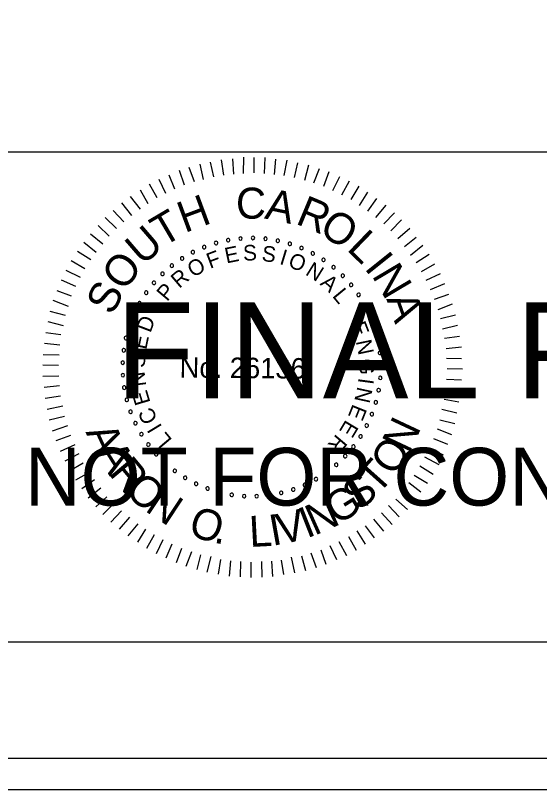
# Model space of a CAD drawing. Extents: x 967 to 1623, y 964 to 7064.
# Drawn here: x 1170.56 to 1189.3, y 4323.72 to 4351.36 of the extents above; entities that cross this region are included whole.
import ezdxf

# ---------------------------------------------------------------- set-up
doc = ezdxf.new("R2010")
doc.units = 0
for name, color, linetype in [('RD_SHT_Bndy', 7, 'Continuous'), ('RD_SHT_IplotShp', 7, 'Continuous'), ('RD_SHT_Misc1', 7, 'Continuous'), ('RD_SHT_Misc2', 7, 'Continuous'), ('RD_Sketch1', 7, 'Continuous')]:
    doc.layers.add(name, color=color, linetype=linetype)

msp = doc.modelspace()

# ---------------------------------------------------------------- linework, layer by layer
at = {"layer": 'RD_SHT_Bndy'}
for p, q in [((996.114, 4346.486), (1323.886, 4346.486)), ((1323.886, 4328.983), (996.114, 4328.983))]:
    msp.add_line(p, q, dxfattribs=at)
at = {"layer": 'RD_SHT_IplotShp'}
for points in [[(967.409, 4323.72), (1326.285, 4323.72), (1326.285, 4543.72), (967.409, 4543.72)], [(988.525, 4324.84), (1326.285, 4324.84), (1326.285, 4542.6), (988.525, 4542.6)]]:
    msp.add_lwpolyline(points, close=True, dxfattribs=at)
at = {"layer": 'RD_SHT_Misc1'}
for p, q in [((1177.657, 4345.597), (1177.53, 4346.128)), ((1178.01, 4345.663), (1177.93, 4346.209)), ((1178.364, 4345.699), (1178.33, 4346.244)), ((1178.717, 4345.719), (1178.722, 4346.295)), ((1179.093, 4345.739), (1179.098, 4346.292)), ((1179.469, 4345.713), (1179.489, 4346.288)), ((1179.829, 4345.687), (1179.872, 4346.231)), ((1180.174, 4345.646), (1180.271, 4346.19)), ((1180.535, 4345.573), (1180.662, 4346.102)), ((1176.61, 4345.306), (1176.423, 4345.83)), ((1176.964, 4345.419), (1176.769, 4345.935)), ((1177.287, 4345.508), (1177.169, 4346.054)), ((1180.902, 4345.478), (1181.045, 4346.022)), ((1181.231, 4345.384), (1181.428, 4345.896)), ((1176.264, 4345.156), (1176.053, 4345.657)), ((1181.584, 4345.265), (1181.78, 4345.786)), ((1181.905, 4345.109), (1182.154, 4345.606)), ((1175.624, 4344.846), (1175.352, 4345.332)), ((1175.933, 4345.005), (1175.699, 4345.506)), ((1182.226, 4344.953), (1182.506, 4345.45)), ((1182.562, 4344.789), (1182.85, 4345.27)), ((1175.308, 4344.634), (1175.036, 4345.12)), ((1182.86, 4344.572), (1183.163, 4345.053)), ((1175.03, 4344.445), (1174.681, 4344.9)), ((1183.158, 4344.378), (1183.484, 4344.828)), ((1174.729, 4344.217), (1174.372, 4344.665)), ((1183.447, 4344.145), (1183.811, 4344.587)), ((1174.172, 4343.753), (1173.776, 4344.148)), ((1174.435, 4343.997), (1174.062, 4344.399)), ((1183.729, 4343.92), (1184.116, 4344.316)), ((1183.98, 4343.672), (1184.368, 4344.061)), ((1173.909, 4343.479), (1173.52, 4343.858)), ((1184.232, 4343.394), (1184.657, 4343.767)), ((1173.684, 4343.197), (1173.242, 4343.546)), ((1184.475, 4343.108), (1184.892, 4343.45)), ((1173.451, 4342.9), (1173.009, 4343.256)), ((1184.687, 4342.807), (1185.128, 4343.156)), ((1173.257, 4342.64), (1172.776, 4342.936)), ((1184.885, 4342.544), (1185.355, 4342.832)), ((1173.039, 4342.312), (1172.559, 4342.6)), ((1185.081, 4342.213), (1185.56, 4342.493)), ((1172.883, 4342.006), (1172.379, 4342.256)), ((1185.24, 4341.904), (1185.756, 4342.145)), ((1172.727, 4341.677), (1172.215, 4341.904)), ((1185.399, 4341.573), (1185.907, 4341.791)), ((1172.571, 4341.333), (1172.051, 4341.53)), ((1185.549, 4341.226), (1186.057, 4341.414)), ((1172.461, 4340.974), (1171.91, 4341.178)), ((1185.669, 4340.865), (1186.185, 4341.06)), ((1172.351, 4340.652), (1171.807, 4340.787)), ((1185.759, 4340.541), (1186.297, 4340.667)), ((1172.286, 4340.276), (1171.727, 4340.419)), ((1185.832, 4340.165), (1186.371, 4340.298)), ((1172.191, 4339.955), (1171.647, 4340.029)), ((1185.906, 4339.842), (1186.436, 4339.906)), ((1172.15, 4339.587), (1171.598, 4339.653)), ((1185.964, 4339.473), (1186.51, 4339.53)), ((1172.124, 4339.234), (1171.548, 4339.239)), ((1185.977, 4339.12), (1186.514, 4339.115)), ((1172.105, 4338.866), (1171.545, 4338.871)), ((1185.997, 4338.751), (1186.542, 4338.747)), ((1172.118, 4338.482), (1171.542, 4338.471)), ((1185.971, 4338.368), (1186.508, 4338.348)), ((1172.138, 4338.136), (1171.585, 4338.072)), ((1185.952, 4338.022), (1186.497, 4337.949)), ((1172.173, 4337.768), (1171.627, 4337.688)), ((1185.888, 4337.655), (1186.417, 4337.566)), ((1172.262, 4337.414), (1171.701, 4337.296)), ((1185.808, 4337.302), (1186.345, 4337.175)), ((1172.321, 4337.037), (1171.774, 4336.911)), ((1172.425, 4336.707), (1171.871, 4336.519)), ((1185.729, 4336.926), (1186.265, 4336.792)), ((1185.634, 4336.597), (1186.146, 4336.401)), ((1172.53, 4336.36), (1172.007, 4336.173)), ((1185.508, 4336.253), (1186.013, 4336.057)), ((1172.681, 4336.029), (1172.165, 4335.788)), ((1185.352, 4335.924), (1185.857, 4335.675)), ((1172.831, 4335.705), (1172.323, 4335.441)), ((1185.188, 4335.603), (1185.7, 4335.33)), ((1172.982, 4335.374), (1172.497, 4335.094)), ((1173.194, 4335.042), (1172.709, 4334.762)), ((1185.024, 4335.274), (1185.498, 4334.987)), ((1173.384, 4334.78), (1172.936, 4334.453)), ((1184.822, 4334.946), (1185.288, 4334.658)), ((1173.612, 4334.478), (1173.164, 4334.129)), ((1184.62, 4334.687), (1185.055, 4334.353)), ((1184.403, 4334.389), (1184.814, 4334.033)), ((1173.832, 4334.177), (1173.437, 4333.812)), ((1174.091, 4333.945), (1173.689, 4333.541)), ((1184.155, 4334.092), (1184.574, 4333.72)), ((1174.35, 4333.674), (1173.97, 4333.263)), ((1183.899, 4333.864), (1184.28, 4333.454)), ((1174.64, 4333.442), (1174.275, 4333.022)), ((1183.358, 4333.37), (1183.715, 4332.944)), ((1183.644, 4333.597), (1184.024, 4333.18)), ((1174.937, 4333.209), (1174.58, 4332.782)), ((1183.065, 4333.141), (1183.384, 4332.709)), ((1175.212, 4333.014), (1174.932, 4332.549)), ((1175.525, 4332.812), (1175.245, 4332.331)), ((1182.764, 4332.952), (1183.059, 4332.482)), ((1175.83, 4332.633), (1175.588, 4332.136)), ((1182.124, 4332.581), (1182.396, 4332.08)), ((1182.463, 4332.755), (1182.743, 4332.269)), ((1176.159, 4332.477), (1175.94, 4331.98)), ((1176.503, 4332.321), (1176.307, 4331.816)), ((1181.476, 4332.28), (1181.664, 4331.771)), ((1181.8, 4332.431), (1182.041, 4331.93)), ((1176.855, 4332.211), (1176.651, 4331.69)), ((1177.177, 4332.1), (1177.05, 4331.572)), ((1177.545, 4332.036), (1177.409, 4331.484)), ((1180.423, 4332.012), (1180.541, 4331.458)), ((1180.791, 4332.07), (1180.926, 4331.54)), ((1181.122, 4332.175), (1181.31, 4331.652)), ((1177.897, 4331.933), (1177.808, 4331.412)), ((1178.25, 4331.892), (1178.207, 4331.34)), ((1178.603, 4331.866), (1178.598, 4331.313)), ((1178.978, 4331.84), (1178.974, 4331.295)), ((1179.355, 4331.86), (1179.365, 4331.307)), ((1179.715, 4331.88), (1179.749, 4331.327)), ((1180.061, 4331.915), (1180.149, 4331.393))]:
    msp.add_line(p, q, dxfattribs=at)
for centre, start, end in [((1178.168, 4343.337), 10.6038, 190.6038), ((1178.168, 4343.337), 190.6038, 10.6038), ((1178.609, 4343.397), 5.0653, 185.0653), ((1178.609, 4343.397), 185.0653, 5.0653), ((1179.055, 4343.414), 359.5268, 179.5268), ((1179.055, 4343.414), 179.5268, 359.5268), ((1179.5, 4343.388), 353.9884, 173.9884), ((1179.5, 4343.388), 173.9884, 353.9884), ((1179.94, 4343.319), 168.4499, 348.4499), ((1179.94, 4343.319), 348.4499, 168.4499), ((1177.312, 4343.091), 21.6807, 201.6807), ((1177.312, 4343.091), 201.6807, 21.6807), ((1177.734, 4343.235), 16.1422, 196.1422), ((1177.734, 4343.235), 196.1422, 16.1422), ((1180.372, 4343.208), 162.9114, 342.9114), ((1180.372, 4343.208), 342.9114, 162.9114), ((1180.79, 4343.056), 157.373, 337.373), ((1180.79, 4343.056), 337.373, 157.373), ((1176.906, 4342.908), 27.2191, 207.2191), ((1176.906, 4342.908), 207.2191, 27.2191), ((1181.193, 4342.864), 151.8345, 331.8345), ((1181.193, 4342.864), 331.8345, 151.8345), ((1176.156, 4342.428), 38.2961, 218.2961), ((1176.52, 4342.686), 32.7576, 212.7576), ((1176.52, 4342.686), 212.7576, 32.7576), ((1181.574, 4342.634), 146.2961, 326.2961), ((1181.574, 4342.634), 326.2961, 146.2961), ((1176.156, 4342.428), 218.2961, 38.2961), ((1181.932, 4342.368), 140.7576, 320.7576), ((1181.932, 4342.368), 320.7576, 140.7576), ((1175.82, 4342.135), 43.8345, 223.8345), ((1175.82, 4342.135), 223.8345, 43.8345), ((1182.263, 4342.069), 135.2191, 315.2191), ((1182.263, 4342.069), 315.2191, 135.2191), ((1175.513, 4341.812), 49.373, 229.373), ((1175.513, 4341.812), 229.373, 49.373), ((1182.563, 4341.74), 129.6807, 309.6807), ((1182.563, 4341.74), 309.6807, 129.6807), ((1175.239, 4341.461), 54.9114, 234.9114), ((1175.239, 4341.461), 234.9114, 54.9114), ((1182.83, 4341.383), 124.1422, 304.1422), ((1182.83, 4341.383), 304.1422, 124.1422), ((1175, 4341.085), 60.4499, 240.4499), ((1175, 4341.085), 240.4499, 60.4499), ((1183.061, 4341.002), 118.6038, 298.6038), ((1183.061, 4341.002), 298.6038, 118.6038), ((1174.798, 4340.687), 65.9884, 245.9884), ((1174.798, 4340.687), 245.9884, 65.9884), ((1183.255, 4340.601), 113.0653, 293.0653), ((1183.255, 4340.601), 293.0653, 113.0653), ((1174.636, 4340.272), 71.5268, 251.5268), ((1174.636, 4340.272), 251.5268, 71.5268), ((1183.408, 4340.182), 107.5268, 287.5268), ((1183.408, 4340.182), 287.5268, 107.5268), ((1174.514, 4339.843), 77.0653, 257.0653), ((1174.514, 4339.843), 257.0653, 77.0653), ((1183.521, 4339.751), 101.9884, 281.9884), ((1183.521, 4339.751), 281.9884, 101.9884), ((1174.435, 4339.405), 82.6038, 262.6038), ((1174.435, 4339.405), 262.6038, 82.6038), ((1183.592, 4339.311), 96.4499, 276.4499), ((1183.592, 4339.311), 276.4499, 96.4499), ((1174.398, 4338.961), 88.1422, 268.1422), ((1174.398, 4338.961), 268.1422, 88.1422), ((1183.619, 4338.866), 90.9114, 270.9114), ((1183.619, 4338.866), 270.9114, 90.9114), ((1174.404, 4338.515), 93.6807, 273.6807), ((1174.404, 4338.515), 273.6807, 93.6807), ((1183.604, 4338.421), 85.373, 265.373), ((1183.604, 4338.421), 265.373, 85.373), ((1174.453, 4338.072), 99.2191, 279.2191), ((1174.453, 4338.072), 279.2191, 99.2191), ((1183.546, 4337.979), 79.8345, 259.8345), ((1183.546, 4337.979), 259.8345, 79.8345), ((1174.545, 4337.636), 104.7576, 284.7576), ((1174.545, 4337.636), 284.7576, 104.7576), ((1183.445, 4337.545), 74.2961, 254.2961), ((1183.445, 4337.545), 254.2961, 74.2961), ((1174.678, 4337.211), 110.2961, 290.2961), ((1174.678, 4337.211), 290.2961, 110.2961), ((1183.303, 4337.122), 68.7576, 248.7576), ((1183.303, 4337.122), 248.7576, 68.7576), ((1174.852, 4336.8), 115.8345, 295.8345), ((1174.852, 4336.8), 295.8345, 115.8345), ((1183.121, 4336.716), 63.2191, 243.2191), ((1183.121, 4336.716), 243.2191, 63.2191), ((1175.065, 4336.409), 121.373, 301.373), ((1175.065, 4336.409), 301.373, 121.373), ((1182.9, 4336.328), 57.6807, 237.6807), ((1182.9, 4336.328), 237.6807, 57.6807), ((1175.314, 4336.039), 126.9114, 306.9114), ((1175.314, 4336.039), 306.9114, 126.9114), ((1182.643, 4335.964), 52.1422, 232.1422), ((1182.643, 4335.964), 232.1422, 52.1422), ((1175.598, 4335.696), 132.4499, 312.4499), ((1175.598, 4335.696), 312.4499, 132.4499), ((1182.353, 4335.627), 46.6038, 226.6038), ((1182.353, 4335.627), 226.6038, 46.6038), ((1175.914, 4335.381), 137.9884, 317.9884), ((1175.914, 4335.381), 317.9884, 137.9884), ((1182.03, 4335.319), 41.0653, 221.0653), ((1182.03, 4335.319), 221.0653, 41.0653), ((1176.258, 4335.099), 143.5268, 323.5268), ((1176.258, 4335.099), 323.5268, 143.5268), ((1181.68, 4335.043), 35.5268, 215.5268), ((1181.68, 4335.043), 215.5268, 35.5268), ((1176.629, 4334.851), 149.0653, 329.0653), ((1176.629, 4334.851), 329.0653, 149.0653), ((1181.305, 4334.803), 29.9884, 209.9884), ((1181.305, 4334.803), 209.9884, 29.9884), ((1177.021, 4334.639), 154.6038, 334.6038), ((1177.021, 4334.639), 334.6038, 154.6038), ((1177.432, 4334.467), 160.1422, 340.1422), ((1177.432, 4334.467), 340.1422, 160.1422), ((1180.494, 4334.436), 18.9114, 198.9114), ((1180.908, 4334.6), 24.4499, 204.4499), ((1180.908, 4334.6), 204.4499, 24.4499), ((1177.858, 4334.335), 165.6807, 345.6807), ((1177.858, 4334.335), 345.6807, 165.6807), ((1178.294, 4334.245), 351.2191, 171.2191), ((1178.294, 4334.245), 171.2191, 351.2191), ((1178.737, 4334.198), 356.7576, 176.7576), ((1178.737, 4334.198), 176.7576, 356.7576), ((1179.183, 4334.193), 2.2961, 182.2961), ((1179.183, 4334.193), 182.2961, 2.2961), ((1179.627, 4334.232), 7.8345, 187.8345), ((1179.627, 4334.232), 187.8345, 7.8345), ((1180.065, 4334.313), 13.373, 193.373), ((1180.065, 4334.313), 193.373, 13.373), ((1180.494, 4334.436), 198.9114, 18.9114)]:
    msp.add_arc(centre, 0.0627, start, end, dxfattribs=at)
at = {"layer": 'RD_Sketch1'}
msp.add_lwpolyline([(967.409, 4323.72), (1326.285, 4323.72), (1326.285, 4543.72), (967.409, 4543.72)], close=True, dxfattribs=at)

# ---------------------------------------------------------------- texts
at = {"layer": 'RD_SHT_Misc1'}
for s, height, rotation, p in [('C', 1.11, 359.5482, (1178.442, 4344.108)), ('A', 1.11, 348.1981, (1179.439, 4344.115)), ('H', 1.11, 20.3637, (1176.614, 4343.587)), ('R', 1.11, 337.4344, (1180.541, 4343.937)), ('T', 1.11, 30.4992, (1175.828, 4343.072)), ('O', 1.108, 326.5869, (1181.366, 4343.609)), ('U', 1.11, 40.8022, (1175.102, 4342.403)), ('L', 1.11, 315.9488, (1182.373, 4343.003)), ('E', 0.557, 11.4103, (1178.103, 4342.503)), ('S', 0.557, 2.208, (1178.709, 4342.601)), ('S', 0.557, 352.6608, (1179.346, 4342.599)), ('O', 1.11, 52.0267, (1174.435, 4341.474)), ('F', 0.557, 20.6127, (1177.52, 4342.309)), ('I', 0.557, 343.1136, (1179.975, 4342.491)), ('O', 0.557, 338.4392, (1180.274, 4342.401)), ('I', 1.11, 308.6613, (1183.011, 4342.338)), ('O', 0.557, 30.8477, (1176.917, 4341.987)), ('N', 0.557, 328.2042, (1180.896, 4342.12)), ('N', 1.11, 300.7037, (1183.285, 4342.075)), ('R', 0.557, 40.3949, (1176.415, 4341.594)), ('A', 0.557, 318.657, (1181.424, 4341.762)), ('S', 1.108, 63.2511, (1174.029, 4340.619)), ('P', 0.557, 49.9421, (1175.985, 4341.124)), ('L', 0.557, 309.4546, (1181.869, 4341.339)), ('A', 1.11, 289.4792, (1183.814, 4341.243)), ('D', 0.557, 69.0364, (1175.386, 4340.003)), ('E', 0.557, 291.049, (1182.53, 4340.307)), ('E', 0.557, 78.2388, (1175.238, 4339.407)), ('N', 0.557, 281.8466, (1182.728, 4339.726)), ('S', 0.557, 87.786, (1175.187, 4338.772)), ('No. 26136', 0.7311, 359.5268, (1176.429, 4338.43)), ('G', 0.557, 272.2995, (1182.833, 4339.097)), ('N', 0.557, 97.3332, (1175.242, 4338.137)), ('I', 0.557, 262.4084, (1182.83, 4338.437)), ('N', 0.557, 257.7339, (1182.789, 4338.127)), ('E', 0.557, 106.5355, (1175.394, 4337.541)), ('C', 0.557, 116.4266, (1175.661, 4336.938)), ('E', 0.557, 248.1867, (1182.628, 4337.511)), ('N', 1.105, 64.8922, (1184.632, 4335.684)), ('I', 0.557, 121.1011, (1175.823, 4336.67)), ('E', 0.557, 238.9844, (1182.378, 4336.949)), ('A', 1.105, 294.7297, (1173.062, 4336.486)), ('L', 0.557, 129.9595, (1176.187, 4336.204)), ('R', 0.557, 229.782, (1182.041, 4336.435)), ('O', 1.105, 56.2059, (1184.102, 4334.874)), ('A', 1.105, 302.2892, (1173.414, 4335.72)), ('R', 1.105, 309.8487, (1173.865, 4335.007)), ('T', 1.105, 48.2685, (1183.515, 4334.211)), ('O', 1.105, 317.7861, (1174.434, 4334.33)), ('S', 1.105, 40.3311, (1182.842, 4333.636)), ('N', 1.105, 326.4725, (1175.158, 4333.686)), ('G', 1.105, 32.0198, (1182.059, 4333.14)), ('N', 1.105, 24.0824, (1181.252, 4332.776)), ('O', 1.105, 342.3472, (1176.697, 4332.82)), ('V', 1.105, 12.7741, (1180.033, 4332.457)), ('I', 1.105, 21.4605, (1180.976, 4332.681)), ('L', 1.105, 2.9677, (1178.943, 4332.379)), ('I', 1.105, 10.1523, (1179.743, 4332.418)), ('.', 1.105, 351.0336, (1177.623, 4332.536))]:
    msp.add_text(s, height=height, rotation=rotation, dxfattribs=at).set_placement(p)
at = {"layer": 'RD_SHT_Misc2'}
for s, height, p in [('FINAL PLANS', 3.4375, (1174.145, 4337.685)), ('NOT FOR CONSTRUCTION', 2.0625, (1170.901, 4333.86))]:
    msp.add_text(s, height=height, dxfattribs=at).set_placement(p)

doc.saveas('drawing.dxf')
